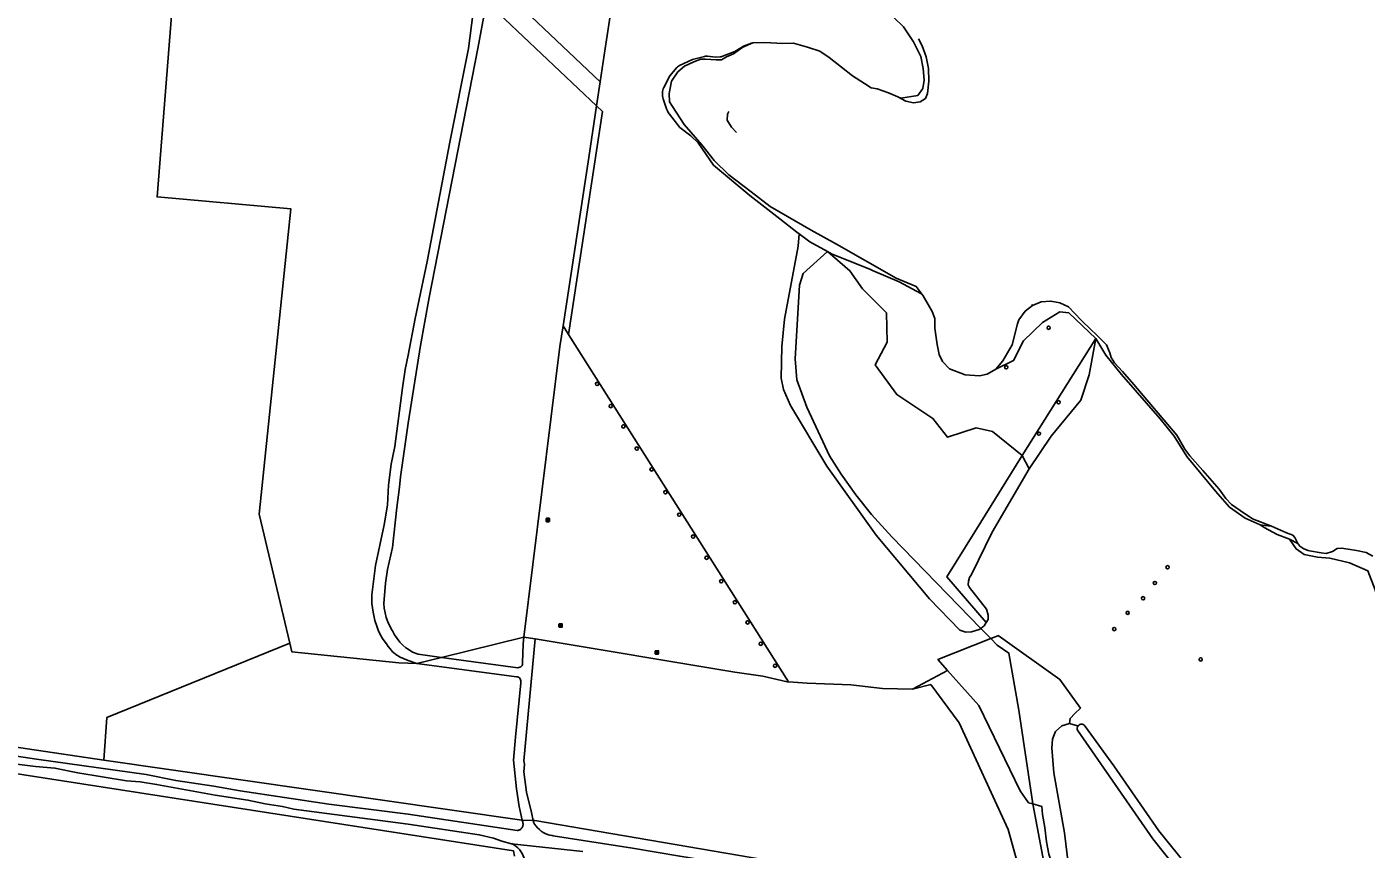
# Model space of a CAD drawing. Extents: x 162722 to 165099, y 384721 to 386283.
# Drawn here: x 163886.4 to 164285.4, y 385761.5 to 386006.4 of the extents above; entities that cross this region are included whole.
import ezdxf

# ---------------------------------------------------------------- set-up
doc = ezdxf.new("R2010")
doc.units = 0
for name, color, linetype in [('IMGEO_Boom', 7, 'Continuous'), ('IMGEO_Gemengd_bos', 7, 'Continuous'), ('IMGEO_Grasland_agrarisch', 7, 'Continuous'), ('IMGEO_Grasland_overig', 7, 'Continuous'), ('IMGEO_Groenvoorziening', 7, 'Continuous'), ('IMGEO_Hek', 7, 'Continuous'), ('IMGEO_Lichtpunt', 7, 'Continuous'), ('IMGEO_Loofbos', 7, 'Continuous'), ('IMGEO_Oever', 7, 'Continuous'), ('IMGEO_Rietland', 7, 'Continuous'), ('IMGEO_Rivier', 7, 'Continuous'), ('IMGEO_Voetpad_halfverhard', 7, 'Continuous'), ('IMGEO_Voetpad_onverhard', 7, 'Continuous'), ('IMGEO_Waterloop', 7, 'Continuous')]:
    doc.layers.add(name, color=color, linetype=linetype)

msp = doc.modelspace()

# ---------------------------------------------------------------- linework, layer by layer
at = {"layer": 'IMGEO_Boom'}
for centre in [(164190.8, 385916.8), (164178.17, 385905.01), (164056.3, 385900.07), (164060.36, 385893.46), (164193.74, 385894.58), (164064.15, 385887.38), (164187.92, 385885.24), (164068.14, 385880.81), (164072.52, 385874.58), (164076.64, 385867.8), (164080.77, 385861.11), (164084.9, 385854.59), (164088.91, 385848.29), (164226.2, 385845.43), (164093.29, 385841.26), (164222.46, 385840.76), (164218.93, 385836.21), (164097.36, 385835.02), (164214.34, 385831.87), (164101.14, 385829), (164210.35, 385827.04), (164105.06, 385822.66), (164109.33, 385816.1), (164236.08, 385817.98)]:
    msp.add_circle(centre, 0.489, dxfattribs=at)
at = {"layer": 'IMGEO_Gemengd_bos'}
for points in [[(163948.98, 386061.82), (163931.27, 386058.32), (163933.07, 386053.83), (163925.23, 385955.78), (163965.11, 385952.2), (163955.64, 385861.21), (163964.79, 385822.8)], [(164057.24, 385990.07), (164058.75, 386000), (164060.63, 386012.29), (164060.5, 386014.06), (164059.66, 386016.1), (164057.5, 386017.82), (164040.64, 386035.4), (164038.39, 386037.18), (164032.66, 386040.25), (164031.43, 386041.1), (164019.88, 386051.98)], [(164021.73, 386023.71), (164057.24, 385990.07)], [(164037.87, 385824.08), (164097.33, 385814.23), (164105.64, 385813.03), (164112.95, 385811.34), (164113.31, 385811.31)], [(163964.79, 385822.8), (163910.29, 385800.71), (163909.35, 385788)], [(164002.62, 385816.81), (163997.21, 385817), (163965.4, 385820.21), (163964.79, 385822.8)], [(164113.31, 385811.31), (164118.92, 385810.93), (164131.86, 385810.38), (164141.36, 385809.3), (164150.28, 385809.14)], [(164150.28, 385809.14), (164155.67, 385810.48), (164164.11, 385799.14), (164178.72, 385767.31), (164183.93, 385748.78), (164178.24, 385746)], [(163909.35, 385788), (163863.87, 385794.75)], [(164031.72, 385759.36), (164031.39, 385760.98), (163863.68, 385787.03)], [(163909.35, 385788), (164033.23, 385770.19), (164033.99, 385770.16)], [(164178.24, 385746), (164037.78, 385770.01), (164037.23, 385770.03)]]:
    msp.add_lwpolyline(points, dxfattribs=at)
at = {"layer": 'IMGEO_Grasland_agrarisch'}
for points in [[(164204.82, 385913.62), (164202.88, 385902.78), (164200.35, 385895.25), (164191.55, 385884.53), (164185.02, 385874.79)], [(164253.78, 385858.04), (164249.38, 385860.03), (164244.68, 385863.32), (164240.51, 385868.15), (164231.93, 385878.47), (164228.16, 385884.53), (164224.03, 385889.7), (164212.46, 385902.85), (164207.85, 385908.6), (164204.82, 385913.62)], [(164185.02, 385874.79), (164173.97, 385855.94), (164167.86, 385843.26), (164167.18, 385842.43), (164166.88, 385841.28), (164166.86, 385840.25), (164167.22, 385839.41), (164172.29, 385832.93), (164172.76, 385831.22), (164172.79, 385829.91), (164172.21, 385828.99)], [(164262.54, 385853.84), (164258.9, 385855.19), (164254.96, 385857.24), (164253.78, 385858.04)], [(164291.19, 385828.13), (164288.01, 385838.76), (164285.9, 385844.37), (164280.43, 385846.81), (164274.56, 385848.13), (164270.89, 385848.49), (164266.93, 385849.28), (164264.49, 385850.92), (164262.54, 385853.84)], [(164170.58, 385827.23), (164173.54, 385824.18)], [(164173.54, 385824.18), (164175.65, 385825.02), (164175.81, 385825.09), (164194.14, 385812.04), (164200.27, 385803.45), (164198.58, 385801.92), (164197.19, 385800.4), (164196.98, 385798.9), (164194.75, 385798.22), (164192.84, 385796.57), (164192.41, 385795.48), (164191.93, 385794.23), (164191.74, 385791.7), (164192.37, 385784.23), (164195.56, 385766.34), (164197.51, 385750), (164197.58, 385749.46)]]:
    msp.add_lwpolyline(points, dxfattribs=at)
at = {"layer": 'IMGEO_Grasland_overig'}
for points in [[(164057.24, 385990.07), (164056.14, 385982.87)], [(164186.08, 385774.96), (164188.73, 385774.21), (164188.96, 385771.77), (164189.62, 385767.97), (164190.11, 385763.66), (164190.88, 385759.95), (164192, 385756.36), (164192.94, 385754.67), (164194.26, 385752.7), (164197.02, 385750), (164197.58, 385749.46)], [(164186.08, 385774.96), (164191.96, 385743.85)]]:
    msp.add_lwpolyline(points, dxfattribs=at)
at = {"layer": 'IMGEO_Groenvoorziening'}
for points in [[(164082.28, 386057.06), (164083.65, 386055.1), (164083.93, 386052.31), (164087.02, 386040.56), (164088.92, 386037.47), (164097.83, 386030.92), (164106.85, 386026.48), (164110.07, 386024.85), (164123.71, 386021.45), (164128.4, 386020.2), (164134.54, 386018.56), (164138.91, 386014.9), (164147.54, 386006.45), (164150.54, 386001.98), (164152.76, 385997.59), (164153.47, 385994.04), (164153.68, 385990.5), (164153.28, 385988.09), (164151.83, 385985.96), (164146.76, 385985.21), (164145.91, 385985.6)], [(164102.73, 386001.68), (164102.42, 386001.6), (164102.32, 386001.57), (164099.91, 386000.67), (164097.38, 385999.07), (164093.49, 385997.56), (164093.23, 385997.48), (164092.96, 385997.45), (164091.59, 385997.42), (164089.19, 385997.65), (164088.9, 385997.66), (164088.61, 385997.64), (164088.31, 385997.58), (164084.69, 385996.65), (164080.82, 385994.88), (164080.53, 385994.73), (164080.27, 385994.53), (164080.05, 385994.3), (164077.95, 385991.79), (164076.17, 385988.32), (164076.01, 385987.96), (164075.89, 385987.58), (164075.83, 385987.18), (164075.81, 385986.79), (164075.83, 385985.9), (164075.87, 385985.42), (164075.99, 385984.96), (164077.02, 385981.96), (164077.24, 385981.4), (164077.52, 385980.88), (164077.86, 385980.39), (164080.93, 385976.46), (164084.26, 385973.96), (164086.39, 385971.88), (164091.02, 385965.18), (164101.8, 385956.2), (164110.76, 385949.18), (164115.84, 385945.26), (164116.5, 385944.75)], [(164056.14, 385982.87), (164057.91, 385981.19), (164047.81, 385914.79)], [(164116.5, 385944.75), (164116.23, 385941.04), (164112.08, 385919.31), (164111.32, 385911.25), (164111.13, 385901.73), (164111.84, 385898.39), (164113.96, 385893.62), (164124.7, 385875.59), (164139.39, 385855.02), (164155.36, 385836.07), (164164.39, 385826.72), (164166.16, 385826.1), (164167.79, 385826.24), (164170.13, 385826.9), (164170.58, 385827.23)], [(164124.93, 385939.49), (164119.64, 385942.35), (164116.5, 385944.75)], [(164047.81, 385914.79), (164046.18, 385917.36)], [(164113.31, 385811.31), (164047.81, 385914.79)], [(164182.95, 385878.75), (164185.02, 385874.79)], [(164173.54, 385824.18), (164157.82, 385817.93), (164160.67, 385814.73)], [(164173.54, 385824.18), (164175.44, 385822.22), (164178.97, 385819.89), (164181.87, 385802.92), (164186.08, 385774.96)], [(164150.28, 385809.14), (164160.67, 385814.73)], [(164160.67, 385814.73), (164170.01, 385804.23), (164182.35, 385778.83), (164184.8, 385775.23), (164186.08, 385774.96)]]:
    msp.add_lwpolyline(points, dxfattribs=at)
at = {"layer": 'IMGEO_Hek'}
for points in [[(164057.24, 385990.07), (164058.75, 386000), (164060.63, 386012.29)], [(164057.24, 385990.07), (164056.14, 385982.87)], [(164056.14, 385982.87), (164053.81, 385967.53), (164046.18, 385917.36)], [(164124.93, 385939.49), (164117.72, 385932.92), (164116.55, 385929.48), (164115.3, 385907.52), (164115.81, 385901.25), (164118.79, 385893.13), (164125.54, 385878.62), (164129.04, 385873.15), (164133.33, 385866.99), (164138.04, 385861.17), (164144.12, 385854.53), (164170.58, 385827.23)], [(164046.18, 385917.36), (164045.24, 385911.21), (164034.48, 385824.64)], [(164047.81, 385914.79), (164046.18, 385917.36)], [(164113.31, 385811.31), (164047.81, 385914.79)], [(164182.95, 385878.75), (164204.82, 385913.62)], [(164168.78, 385855.99), (164182.95, 385878.75)], [(164168.78, 385855.99), (164160.43, 385842.58), (164172.21, 385828.99)], [(164173.54, 385824.18), (164175.44, 385822.22)], [(164192.41, 385795.48), (164192.84, 385796.57), (164194.75, 385798.22), (164196.98, 385798.9)], [(164196.98, 385798.9), (164199.43, 385798.22)], [(164192.41, 385795.48), (164191.93, 385794.23), (164191.74, 385791.7), (164192.37, 385784.23), (164195.56, 385766.34), (164197.51, 385750), (164197.58, 385749.46)]]:
    msp.add_lwpolyline(points, dxfattribs=at)
at = {"layer": 'IMGEO_Lichtpunt'}
for p, q in [((164041.13, 385859.93), (164041.13, 385859.12)), ((164041.13, 385859.93), (164041.13, 385859.12)), ((164042.03, 385860.02), (164041.22, 385860.02)), ((164042.03, 385860.02), (164041.22, 385860.02)), ((164042.12, 385859.12), (164042.12, 385859.93)), ((164042.12, 385859.12), (164042.12, 385859.93)), ((164041.22, 385859.02), (164042.03, 385859.02)), ((164041.22, 385859.02), (164042.03, 385859.02)), ((164044.95, 385828.5), (164044.95, 385827.69)), ((164044.95, 385828.5), (164044.95, 385827.69)), ((164045.85, 385828.6), (164045.04, 385828.6)), ((164045.85, 385828.6), (164045.04, 385828.6)), ((164045.94, 385827.69), (164045.94, 385828.5)), ((164045.94, 385827.69), (164045.94, 385828.5)), ((164045.04, 385827.6), (164045.85, 385827.6)), ((164045.04, 385827.6), (164045.85, 385827.6)), ((164073.64, 385820.49), (164073.64, 385819.69)), ((164073.64, 385820.49), (164073.64, 385819.69)), ((164074.54, 385820.59), (164073.74, 385820.59)), ((164074.54, 385820.59), (164073.74, 385820.59)), ((164074.64, 385819.69), (164074.64, 385820.49)), ((164074.64, 385819.69), (164074.64, 385820.49)), ((164073.74, 385819.59), (164074.54, 385819.59)), ((164073.74, 385819.59), (164074.54, 385819.59))]:
    msp.add_line(p, q, dxfattribs=at)
for points in [[(164041.5, 385859.59), (164041.54, 385859.56), (164041.35, 385859.3), (164041.31, 385859.33), (164041.5, 385859.59)], [(164041.6, 385859.54), (164041.65, 385859.54), (164041.65, 385859.22), (164041.6, 385859.22), (164041.6, 385859.54)], [(164041.71, 385859.56), (164041.75, 385859.59), (164041.94, 385859.33), (164041.9, 385859.3), (164041.71, 385859.56)], [(164045.32, 385828.16), (164045.36, 385828.14), (164045.17, 385827.87), (164045.13, 385827.9), (164045.32, 385828.16)], [(164045.42, 385828.12), (164045.47, 385828.12), (164045.47, 385827.79), (164045.42, 385827.79), (164045.42, 385828.12)], [(164045.53, 385828.14), (164045.57, 385828.16), (164045.76, 385827.9), (164045.72, 385827.87), (164045.53, 385828.14)], [(164074.02, 385820.16), (164074.06, 385820.13), (164073.87, 385819.87), (164073.83, 385819.89), (164074.02, 385820.16)], [(164074.12, 385820.11), (164074.17, 385820.11), (164074.17, 385819.79), (164074.12, 385819.79), (164074.12, 385820.11)], [(164074.23, 385820.13), (164074.27, 385820.16), (164074.45, 385819.89), (164074.42, 385819.87), (164074.23, 385820.13)]]:
    msp.add_lwpolyline(points, dxfattribs=at)
for centre in [(164041.63, 385859.72), (164045.45, 385828.3), (164074.14, 385820.29)]:
    msp.add_circle(centre, 0.0994, dxfattribs=at)
for centre, start, end in [((164041.22, 385859.93), 90, 180), ((164041.22, 385859.93), 90, 180), ((164042.03, 385859.93), 0, 90), ((164042.03, 385859.93), 0, 90), ((164041.22, 385859.12), 180, 270), ((164041.22, 385859.12), 180, 270), ((164042.03, 385859.12), 270, 0), ((164042.03, 385859.12), 270, 360), ((164045.04, 385828.5), 90, 180), ((164045.04, 385828.5), 90, 180), ((164045.85, 385828.5), 0, 90), ((164045.85, 385828.5), 0, 90), ((164045.04, 385827.69), 180, 270), ((164045.04, 385827.69), 180, 270), ((164045.85, 385827.69), 270, 0), ((164045.85, 385827.69), 270, 360), ((164073.74, 385820.49), 90, 180), ((164073.74, 385820.49), 90, 180), ((164074.54, 385820.49), 0, 90), ((164074.54, 385820.49), 0, 90), ((164073.74, 385819.69), 180, 270), ((164073.74, 385819.69), 180, 270), ((164074.54, 385819.69), 270, 0), ((164074.54, 385819.69), 270, 360)]:
    msp.add_arc(centre, 0.0946, start, end, dxfattribs=at)
at = {"layer": 'IMGEO_Loofbos'}
for points in [[(164056.14, 385982.87), (164023.38, 386013.9)], [(164046.18, 385917.36), (164053.81, 385967.53), (164056.14, 385982.87)], [(164170.58, 385827.23), (164144.12, 385854.53), (164138.04, 385861.17), (164133.33, 385866.99), (164129.04, 385873.15), (164125.54, 385878.62), (164118.79, 385893.13), (164115.81, 385901.25), (164115.3, 385907.52), (164116.55, 385929.48), (164117.72, 385932.92), (164124.93, 385939.49)], [(164182.95, 385878.75), (164174.11, 385885.88), (164169.19, 385886.98), (164160.63, 385884.18), (164156.31, 385889.78), (164145.54, 385896.9), (164139.1, 385905.72), (164142.74, 385912.5), (164142.49, 385921.23), (164135.36, 385928.35), (164131.63, 385933.78), (164124.93, 385939.49)], [(164046.18, 385917.36), (164045.24, 385911.21), (164034.48, 385824.64)], [(164172.21, 385828.99), (164160.43, 385842.58), (164168.78, 385855.99), (164182.95, 385878.75)], [(164172.21, 385828.99), (164171.58, 385827.96), (164170.58, 385827.23)], [(164009.93, 385818.61), (164034.48, 385824.64)]]:
    msp.add_lwpolyline(points, dxfattribs=at)
at = {"layer": 'IMGEO_Oever'}
for points in [[(164253.78, 385858.04), (164255.22, 385857.91), (164257.15, 385857.64)], [(164264.97, 385852.5), (164262.54, 385853.84)]]:
    msp.add_lwpolyline(points, dxfattribs=at)
at = {"layer": 'IMGEO_Rietland'}
for points in [[(164124.93, 385939.49), (164126.3, 385938.75), (164137.59, 385934.2), (164138.36, 385933.87), (164146.32, 385930.47), (164152.75, 385926.95), (164153.43, 385926.29)], [(164175.08, 385904.42), (164180.36, 385907.03), (164183.3, 385912.89), (164188.93, 385918.38), (164194.11, 385921.56), (164196.81, 385921.27), (164204.82, 385913.62)], [(164204.82, 385913.62), (164182.95, 385878.75)]]:
    msp.add_lwpolyline(points, dxfattribs=at)
at = {"layer": 'IMGEO_Rivier'}
for points in [[(164102.73, 386001.68), (164099.75, 386000.37), (164096.9, 385998.41), (164094.86, 385997.49), (164093.33, 385996.62), (164091.81, 385996.57), (164088.61, 385996.76), (164087.17, 385996.79), (164085.15, 385995.98), (164082.38, 385994.75), (164080.4, 385993.01), (164078.47, 385990.21), (164077.79, 385986.59), (164077.84, 385984.12), (164078.8, 385982.65), (164082.27, 385977.35), (164084.23, 385975.01), (164087.49, 385971.26), (164091.13, 385966.58), (164095.56, 385962.37), (164102.2, 385957.23), (164107.82, 385952.93), (164120.11, 385945.82), (164127.64, 385941.66), (164145.37, 385931.53), (164151.39, 385929.09), (164153.43, 385926.29)], [(164145.91, 385985.6), (164143.11, 385986.77), (164139.69, 385987.94), (164137.92, 385988.23), (164135.91, 385989.54), (164132.38, 385991.8), (164129.06, 385994.38), (164125.39, 385997.26), (164122.62, 385999.22), (164118.99, 386000.4), (164114.83, 386001.51), (164111.6, 386001.46), (164106.24, 386001.73), (164102.73, 386001.68)], [(164145.91, 385985.6), (164148.28, 385984.27), (164150.56, 385983.78), (164152.52, 385984.05), (164154.09, 385985.08), (164154.72, 385986.55), (164155.12, 385990.28), (164154.99, 385994.05), (164154.34, 385997.53), (164153.17, 386000.8), (164152.04, 386002.84)], [(164097.79, 385974.98), (164096.3, 385976.54), (164095.08, 385978.64), (164095.1, 385980.4), (164095.52, 385981.19)], [(164153.43, 385926.29), (164156.12, 385921.58), (164156.86, 385919.54), (164156.94, 385916.66), (164157.6, 385911.8), (164158.15, 385908.8), (164159.18, 385906.76), (164161.28, 385904.55), (164165.95, 385902.76), (164170.18, 385902.43), (164172.45, 385902.92), (164175.08, 385904.42)], [(164185.78, 385923.69), (164185.95, 385923.39)], [(164185.95, 385923.39), (164188.55, 385924.48), (164191.49, 385924.74), (164194.15, 385924.23), (164196.69, 385923.01), (164200.46, 385919.04), (164203.45, 385916.15), (164204.92, 385914.73), (164208, 385911.69), (164209.02, 385909.34), (164209.42, 385907.96), (164210.38, 385906.35), (164212.82, 385903.77), (164216.15, 385899.87), (164228.99, 385884.79), (164231.37, 385880.6), (164232.89, 385878.6), (164236.74, 385874.28), (164239.49, 385871.12), (164241.61, 385868.7), (164243.55, 385865.93), (164245.28, 385864.17), (164247.89, 385862.34), (164251.54, 385859.89), (164257.15, 385857.64)], [(164175.08, 385904.42), (164177.2, 385906.89), (164179.93, 385911.71), (164181.52, 385917.99), (164181.94, 385919.15), (164183.83, 385921.77), (164185.95, 385923.39)], [(164257.15, 385857.64), (164261.64, 385855.71), (164263.49, 385855), (164264.17, 385854.27), (164264.97, 385852.5)], [(164264.97, 385852.5), (164265.61, 385851.69), (164266.8, 385850.96), (164268.12, 385850.41), (164268.52, 385850.35), (164271.94, 385849.78), (164273.44, 385849.53), (164275.38, 385850.13), (164276.74, 385851.03), (164278.01, 385851.16), (164280, 385850.84), (164282.47, 385850.48), (164285.32, 385849.86), (164287.31, 385848.72)]]:
    msp.add_lwpolyline(points, dxfattribs=at)
at = {"layer": 'IMGEO_Voetpad_halfverhard'}
for points in [[(163854.99, 385793.25), (163863, 385790.94), (163867.05, 385789.77), (163876.16, 385787.7), (163889.07, 385786.06), (163894.84, 385785.64), (163901.66, 385784.2), (163916.14, 385781.82), (163920.22, 385781.5), (163925.1, 385780.77), (163942.58, 385777.57), (163952.33, 385776.08), (163957.48, 385774.98), (163962.58, 385774.18), (163965.96, 385773.43), (164000, 385768.89), (164021.2, 385765.75), (164025.43, 385764.73), (164027.98, 385763.82), (164030.86, 385763.11)], [(164033.99, 385770.16), (164034.14, 385769.49), (164034.18, 385769.35), (164034.21, 385769.2), (164034.24, 385769.04), (164034.25, 385768.88), (164034.24, 385768.71), (164034.22, 385768.55), (164034.19, 385768.39), (164034.14, 385768.24), (164034.08, 385768.09), (164034, 385767.95), (164033.91, 385767.81), (164033.81, 385767.68), (164033.7, 385767.56), (164033.58, 385767.46), (164033.45, 385767.36), (164033.31, 385767.27), (164033.17, 385767.2), (164033.02, 385767.14), (164032.86, 385767.1), (164032.7, 385767.07), (164032.54, 385767.05), (164000, 385771.86), (163976.4, 385774.92), (163950.04, 385778.89), (163942.19, 385780.23), (163930.86, 385781.95), (163921.99, 385783.74), (163889.36, 385788.32), (163872.07, 385790.82)], [(164037.23, 385770.03), (164033.99, 385770.16)], [(164177.29, 385744.15), (164176.84, 385744.17), (164174.34, 385744.35), (164139.16, 385750), (164080.92, 385759.36), (164066.83, 385761.76), (164043.24, 385765.45), (164042.91, 385765.5), (164042.22, 385765.65), (164041.54, 385765.87), (164040.89, 385766.14), (164040.26, 385766.48), (164039.67, 385766.86), (164039.11, 385767.3), (164038.59, 385767.79), (164038.12, 385768.32), (164037.7, 385768.89), (164037.33, 385769.5), (164037.23, 385770.03)], [(164052.05, 385760.82), (164030.86, 385763.11)]]:
    msp.add_lwpolyline(points, dxfattribs=at)
msp.add_arc((164027.64, 385756.61), 7.26, 17.6562, 63.5793, dxfattribs=at)
at = {"layer": 'IMGEO_Voetpad_onverhard'}
for points in [[(164009.93, 385818.61), (164003.05, 385819.54), (164001.36, 385820.12), (164000, 385821.03), (163999.36, 385821.45), (163998.49, 385822.21), (163997.56, 385823.16), (163996.72, 385824.2), (163995.98, 385825.3), (163995.33, 385826.47), (163995.23, 385826.63), (163994.53, 385827.86), (163993.95, 385829.14), (163993.48, 385830.48), (163993.14, 385831.85), (163992.91, 385833.24), (163992.82, 385834.65), (163993.29, 385840.66), (163993.93, 385844.73), (163995.37, 385851.32), (163996.65, 385863.28), (163997.49, 385869.35), (163997.71, 385872.37), (164000, 385888.35), (164003.71, 385911.53), (164006.25, 385925.84), (164020.79, 386000), (164023.38, 386013.9)], [(164019.31, 386010.03), (164018, 386000), (164012.49, 385972.08), (164005.69, 385936.53), (164002.12, 385919.59), (164000, 385908.64), (163999.15, 385904.34), (163998.34, 385898.89), (163996.1, 385881.42), (163994.93, 385876.12), (163994.23, 385870.74), (163994.17, 385869.92), (163993.89, 385863.95), (163992.85, 385858.13), (163990.33, 385845.92), (163989.24, 385837.27), (163989.23, 385834.65), (163989.58, 385832.1), (163990.15, 385829.58), (163990.66, 385827.94), (163991.12, 385826.67), (163991.69, 385825.44), (163992.37, 385824.27), (163993.15, 385823.16), (163993.58, 385822.63), (163994.12, 385821.8), (163994.73, 385821.01), (163995.41, 385820.28), (163996.15, 385819.62), (163996.4, 385819.42), (163997.64, 385818.67), (164000, 385817.67), (164002.62, 385816.81)], [(164034.48, 385824.64), (164034.29, 385822.5), (164034.13, 385817.08)], [(164037.87, 385824.08), (164034.48, 385824.64)], [(164037.23, 385770.03), (164036.78, 385772.38), (164035.27, 385778.48), (164034.49, 385784.51), (164034.64, 385786.79), (164034.49, 385787.77), (164037.87, 385824.08)], [(164002.62, 385816.81), (164009.93, 385818.61)], [(164002.62, 385816.81), (164032.27, 385812.84)], [(164032.74, 385815.52), (164009.93, 385818.61)], [(164033.55, 385811.01), (164031.97, 385794.88), (164031.45, 385787.95), (164032.29, 385779.42), (164033.12, 385774.17), (164033.99, 385770.16)]]:
    msp.add_lwpolyline(points, dxfattribs=at)
for centre, radius, start, end in [((164032.76, 385816.9), 1.38, 269.1879, 7.513), ((164032.23, 385811.44), 1.4, 342.0706, 87.9767)]:
    msp.add_arc(centre, radius, start, end, dxfattribs=at)
at = {"layer": 'IMGEO_Waterloop'}
for points in [[(164231.86, 385753.3), (164228.34, 385756.31), (164221.81, 385764.55), (164199.42, 385796.88)], [(164201.78, 385797.92), (164210.2, 385786.29), (164223.61, 385766.94), (164231.21, 385757.61), (164234.25, 385755.44), (164244.37, 385752.39), (164267.65, 385746.39)]]:
    msp.add_lwpolyline(points, dxfattribs=at)
msp.add_arc((164200.6, 385797.41), 1.29, 23.5153, 204.111, dxfattribs=at)

doc.saveas('drawing.dxf')
